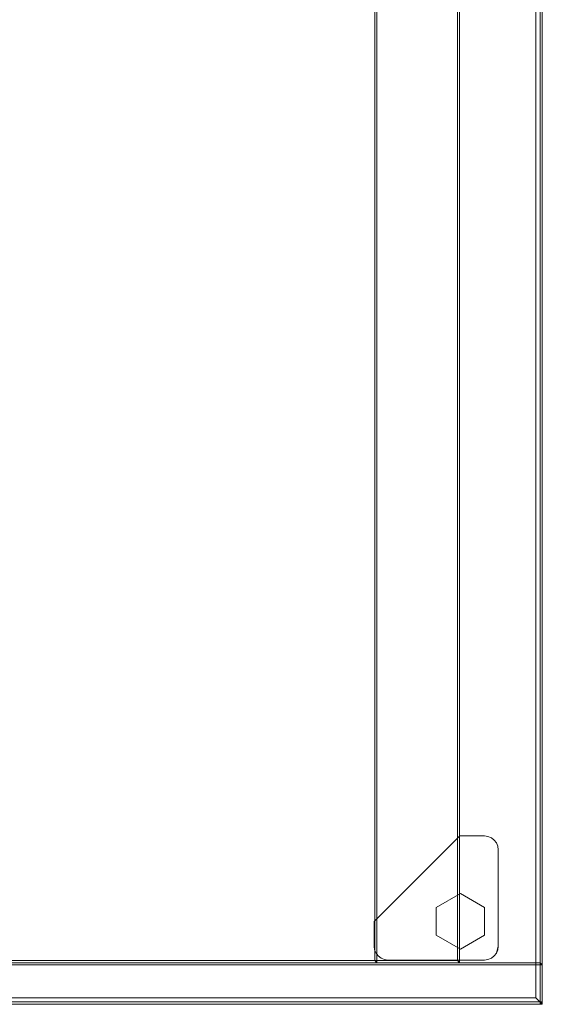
# Model space of a CAD drawing. Header units: inches. Extents: x 813 to 1305, y 19 to 194.
# Tile 255 of 656: x 1137 to 1146, y 131 to 149. Entities that reach past the tile are written whole.
import ezdxf

# ---------------------------------------------------------------- set-up
doc = ezdxf.new("R2010")
doc.units = ezdxf.units.IN
doc.header["$MEASUREMENT"] = 0
for name, color, linetype, true_color in [('CET color Bisque2', 7, 'Continuous', 0xf0d2b4), ('CET color Grey77', 7, 'Continuous', 0xc4c4c4), ('CET color Grey80', 7, 'Continuous', 0xcbcdcc), ('CET color NavajoWhite4', 7, 'Continuous', 0x81775f)]:
    doc.layers.add(name, color=color, linetype=linetype, true_color=true_color)
doc.layers.add('CET Default', color=7, linetype='Continuous')

# ---------------------------------------------------------------- blocks, each defined once
blk = doc.blocks.new('*C190')
at = {"layer": 'CET color Bisque2', "linetype": 'Continuous', "lineweight": 0}
for points, invisible_edges in [([(0.791, 3.041, 27.965), (59.169, 3.041, 27.965), (59.169, 15.169, 27.965), (0.791, 3.041, 27.965)], 4), ([(0.791, 3.041, 27.965), (59.169, 15.169, 27.965), (0.791, 15.169, 27.965), (0.791, 3.041, 27.965)], 9)]:
    blk.add_3dface(points, dxfattribs=dict(at, invisible_edges=invisible_edges))
at = {"layer": 'CET color Grey77', "linetype": 'Continuous', "lineweight": 0}
for points, invisible_edges in [([(1.051, 0.799, 0.141), (0.925, 3.017, 0.141), (0.986, 3.043, 0.141), (1.051, 0.799, 0.141)], 13), ([(0.986, 3.043, 0.59), (0.925, 3.017, 0.59), (1.051, 0.799, 0.59), (0.986, 3.043, 0.59)], 6), ([(0.925, 3.017, 0.59), (0.986, 3.043, 0.59), (0.925, 3.017, 0.141), (0.925, 3.017, 0.59)], 2), ([(0.986, 3.043, 0.59), (0.986, 3.043, 0.141), (0.925, 3.017, 0.141), (0.986, 3.043, 0.59)], 4), ([(1.051, 0.799, 0.141), (0.986, 3.043, 0.141), (1.051, 3.051, 0.141), (1.051, 0.799, 0.141)], 13), ([(1.051, 3.051, 0.59), (0.986, 3.043, 0.59), (1.051, 0.799, 0.59), (1.051, 3.051, 0.59)], 6), ([(0.986, 3.043, 0.59), (1.051, 3.051, 0.59), (0.986, 3.043, 0.141), (0.986, 3.043, 0.59)], 2), ([(1.051, 3.051, 0.59), (1.051, 3.051, 0.141), (0.986, 3.043, 0.141), (1.051, 3.051, 0.59)], 4), ([(1.051, 0.799, 0.141), (1.499, 3.051, 0.141), (3.051, 1.499, 0.141), (1.051, 0.799, 0.141)], 13), ([(1.051, 0.799, 0.141), (1.051, 3.051, 0.141), (1.499, 3.051, 0.141), (1.051, 0.799, 0.141)], 13), ([(1.499, 3.051, 0.59), (1.051, 3.051, 0.59), (1.051, 0.799, 0.59), (1.499, 3.051, 0.59)], 6), ([(3.051, 1.499, 0.59), (1.499, 3.051, 0.59), (1.051, 0.799, 0.59), (3.051, 1.499, 0.59)], 6), ([(1.051, 3.051, 0.59), (1.499, 3.051, 0.59), (1.051, 3.051, 0.141), (1.051, 3.051, 0.59)], 2), ([(1.499, 3.051, 0.59), (1.499, 3.051, 0.141), (1.051, 3.051, 0.141), (1.499, 3.051, 0.59)], 4), ([(1.499, 3.051, 0.59), (3.051, 1.499, 0.59), (1.499, 3.051, 0.141), (1.499, 3.051, 0.59)], 2), ([(3.051, 1.499, 0.59), (3.051, 1.499, 0.141), (1.499, 3.051, 0.141), (3.051, 1.499, 0.59)], 4), ([(1.051, 0.799, 0.141), (0.799, 2.799, 0.141), (0.808, 2.864, 0.141), (1.051, 0.799, 0.141)], 13), ([(0.808, 2.864, 0.59), (0.799, 2.799, 0.59), (1.051, 0.799, 0.59), (0.808, 2.864, 0.59)], 6), ([(0.799, 2.799, 0.59), (0.808, 2.864, 0.59), (0.799, 2.799, 0.141), (0.799, 2.799, 0.59)], 2), ([(0.808, 2.864, 0.59), (0.808, 2.864, 0.141), (0.799, 2.799, 0.141), (0.808, 2.864, 0.59)], 4), ([(1.051, 0.799, 0.141), (0.808, 2.864, 0.141), (0.833, 2.925, 0.141), (1.051, 0.799, 0.141)], 13), ([(0.833, 2.925, 0.59), (0.808, 2.864, 0.59), (1.051, 0.799, 0.59), (0.833, 2.925, 0.59)], 6), ([(0.808, 2.864, 0.59), (0.833, 2.925, 0.59), (0.808, 2.864, 0.141), (0.808, 2.864, 0.59)], 2), ([(0.833, 2.925, 0.59), (0.833, 2.925, 0.141), (0.808, 2.864, 0.141), (0.833, 2.925, 0.59)], 4), ([(1.051, 0.799, 0.141), (0.833, 2.925, 0.141), (0.873, 2.977, 0.141), (1.051, 0.799, 0.141)], 13), ([(0.873, 2.977, 0.59), (0.833, 2.925, 0.59), (1.051, 0.799, 0.59), (0.873, 2.977, 0.59)], 6), ([(0.833, 2.925, 0.59), (0.873, 2.977, 0.59), (0.833, 2.925, 0.141), (0.833, 2.925, 0.59)], 2), ([(0.873, 2.977, 0.59), (0.873, 2.977, 0.141), (0.833, 2.925, 0.141), (0.873, 2.977, 0.59)], 4), ([(1.051, 0.799, 0.141), (0.873, 2.977, 0.141), (0.925, 3.017, 0.141), (1.051, 0.799, 0.141)], 13), ([(0.925, 3.017, 0.59), (0.873, 2.977, 0.59), (1.051, 0.799, 0.59), (0.925, 3.017, 0.59)], 6), ([(0.873, 2.977, 0.59), (0.925, 3.017, 0.59), (0.873, 2.977, 0.141), (0.873, 2.977, 0.59)], 2), ([(0.925, 3.017, 0.59), (0.925, 3.017, 0.141), (0.873, 2.977, 0.141), (0.925, 3.017, 0.59)], 4), ([(1.051, 0.799, 0.141), (0.799, 1.051, 0.141), (0.799, 2.799, 0.141), (1.051, 0.799, 0.141)], 13), ([(0.799, 2.799, 0.59), (0.799, 1.051, 0.59), (1.051, 0.799, 0.59), (0.799, 2.799, 0.59)], 6), ([(0.799, 1.051, 0.59), (0.799, 2.799, 0.59), (0.799, 1.051, 0.141), (0.799, 1.051, 0.59)], 2), ([(0.799, 2.799, 0.59), (0.799, 2.799, 0.141), (0.799, 1.051, 0.141), (0.799, 2.799, 0.59)], 4), ([(0.996, 1.486), (1.753, 1.924), (2.006, 1.486), (0.996, 1.486)], 13), ([(0.996, 1.486), (1.248, 1.924), (1.753, 1.924), (0.996, 1.486)], 4), ([(1.753, 1.924, 0.141), (1.248, 1.924, 0.141), (0.996, 1.486, 0.141), (1.753, 1.924, 0.141)], 4), ([(2.006, 1.486, 0.141), (1.753, 1.924, 0.141), (0.996, 1.486, 0.141), (2.006, 1.486, 0.141)], 6), ([(0.996, 1.486, 0.141), (1.248, 1.924, 0.141), (0.996, 1.486), (0.996, 1.486, 0.141)], 2), ([(1.248, 1.924, 0.141), (1.248, 1.924), (0.996, 1.486), (1.248, 1.924, 0.141)], 4), ([(1.248, 1.924, 0.141), (1.753, 1.924, 0.141), (1.248, 1.924), (1.248, 1.924, 0.141)], 2), ([(1.753, 1.924, 0.141), (1.753, 1.924), (1.248, 1.924), (1.753, 1.924, 0.141)], 4), ([(1.753, 1.924, 0.141), (2.006, 1.486, 0.141), (1.753, 1.924), (1.753, 1.924, 0.141)], 2), ([(2.006, 1.486, 0.141), (2.006, 1.486), (1.753, 1.924), (2.006, 1.486, 0.141)], 4), ([(0.996, 1.486), (1.753, 1.049), (1.248, 1.049), (0.996, 1.486)], 9), ([(0.996, 1.486), (2.006, 1.486), (1.753, 1.049), (0.996, 1.486)], 13), ([(1.753, 1.049, 0.141), (2.006, 1.486, 0.141), (0.996, 1.486, 0.141), (1.753, 1.049, 0.141)], 6), ([(1.248, 1.049, 0.141), (1.753, 1.049, 0.141), (0.996, 1.486, 0.141), (1.248, 1.049, 0.141)], 2), ([(1.248, 1.049, 0.141), (0.996, 1.486, 0.141), (1.248, 1.049), (1.248, 1.049, 0.141)], 2), ([(0.996, 1.486, 0.141), (0.996, 1.486), (1.248, 1.049), (0.996, 1.486, 0.141)], 4), ([(1.051, 0.799, 0.141), (3.051, 1.499, 0.141), (3.051, 1.051, 0.141), (1.051, 0.799, 0.141)], 13), ([(3.051, 1.051, 0.59), (3.051, 1.499, 0.59), (1.051, 0.799, 0.59), (3.051, 1.051, 0.59)], 6), ([(2.006, 1.486, 0.141), (1.753, 1.049, 0.141), (2.006, 1.486), (2.006, 1.486, 0.141)], 2), ([(1.753, 1.049, 0.141), (1.753, 1.049), (2.006, 1.486), (1.753, 1.049, 0.141)], 4), ([(3.051, 1.499, 0.59), (3.051, 1.051, 0.59), (3.051, 1.499, 0.141), (3.051, 1.499, 0.59)], 2), ([(3.051, 1.051, 0.59), (3.051, 1.051, 0.141), (3.051, 1.499, 0.141), (3.051, 1.051, 0.59)], 4), ([(1.051, 0.799, 0.141), (0.808, 0.986, 0.141), (0.799, 1.051, 0.141), (1.051, 0.799, 0.141)], 13), ([(0.799, 1.051, 0.59), (0.808, 0.986, 0.59), (1.051, 0.799, 0.59), (0.799, 1.051, 0.59)], 6), ([(0.808, 0.986, 0.59), (0.799, 1.051, 0.59), (0.808, 0.986, 0.141), (0.808, 0.986, 0.59)], 2), ([(0.799, 1.051, 0.59), (0.799, 1.051, 0.141), (0.808, 0.986, 0.141), (0.799, 1.051, 0.59)], 4), ([(1.051, 0.799, 0.141), (0.833, 0.925, 0.141), (0.808, 0.986, 0.141), (1.051, 0.799, 0.141)], 13), ([(0.808, 0.986, 0.59), (0.833, 0.925, 0.59), (1.051, 0.799, 0.59), (0.808, 0.986, 0.59)], 6), ([(0.833, 0.925, 0.59), (0.808, 0.986, 0.59), (0.833, 0.925, 0.141), (0.833, 0.925, 0.59)], 2), ([(0.808, 0.986, 0.59), (0.808, 0.986, 0.141), (0.833, 0.925, 0.141), (0.808, 0.986, 0.59)], 4), ([(1.051, 0.799, 0.141), (0.873, 0.873, 0.141), (0.833, 0.925, 0.141), (1.051, 0.799, 0.141)], 13), ([(0.833, 0.925, 0.59), (0.873, 0.873, 0.59), (1.051, 0.799, 0.59), (0.833, 0.925, 0.59)], 6), ([(0.873, 0.873, 0.59), (0.833, 0.925, 0.59), (0.873, 0.873, 0.141), (0.873, 0.873, 0.59)], 2), ([(0.833, 0.925, 0.59), (0.833, 0.925, 0.141), (0.873, 0.873, 0.141), (0.833, 0.925, 0.59)], 4), ([(1.051, 0.799, 0.141), (3.051, 1.051, 0.141), (3.043, 0.986, 0.141), (1.051, 0.799, 0.141)], 13), ([(3.043, 0.986, 0.59), (3.051, 1.051, 0.59), (1.051, 0.799, 0.59), (3.043, 0.986, 0.59)], 6), ([(1.051, 0.799, 0.141), (3.043, 0.986, 0.141), (3.017, 0.925, 0.141), (1.051, 0.799, 0.141)], 13), ([(3.017, 0.925, 0.59), (3.043, 0.986, 0.59), (1.051, 0.799, 0.59), (3.017, 0.925, 0.59)], 6), ([(1.051, 0.799, 0.141), (3.017, 0.925, 0.141), (2.977, 0.873, 0.141), (1.051, 0.799, 0.141)], 13), ([(2.977, 0.873, 0.59), (3.017, 0.925, 0.59), (1.051, 0.799, 0.59), (2.977, 0.873, 0.59)], 6), ([(1.753, 1.049, 0.141), (1.248, 1.049, 0.141), (1.753, 1.049), (1.753, 1.049, 0.141)], 2), ([(1.248, 1.049, 0.141), (1.248, 1.049), (1.753, 1.049), (1.248, 1.049, 0.141)], 4), ([(3.017, 0.925, 0.59), (2.977, 0.873, 0.59), (3.017, 0.925, 0.141), (3.017, 0.925, 0.59)], 2), ([(2.977, 0.873, 0.59), (2.977, 0.873, 0.141), (3.017, 0.925, 0.141), (2.977, 0.873, 0.59)], 4), ([(3.043, 0.986, 0.59), (3.017, 0.925, 0.59), (3.043, 0.986, 0.141), (3.043, 0.986, 0.59)], 2), ([(3.017, 0.925, 0.59), (3.017, 0.925, 0.141), (3.043, 0.986, 0.141), (3.017, 0.925, 0.59)], 4), ([(3.051, 1.051, 0.59), (3.043, 0.986, 0.59), (3.051, 1.051, 0.141), (3.051, 1.051, 0.59)], 2), ([(3.043, 0.986, 0.59), (3.043, 0.986, 0.141), (3.051, 1.051, 0.141), (3.043, 0.986, 0.59)], 4), ([(0.925, 0.833, 0.59), (0.873, 0.873, 0.59), (0.925, 0.833, 0.141), (0.925, 0.833, 0.59)], 2), ([(0.873, 0.873, 0.59), (0.873, 0.873, 0.141), (0.925, 0.833, 0.141), (0.873, 0.873, 0.59)], 4), ([(1.051, 0.799, 0.141), (0.925, 0.833, 0.141), (0.873, 0.873, 0.141), (1.051, 0.799, 0.141)], 4), ([(0.873, 0.873, 0.59), (0.925, 0.833, 0.59), (1.051, 0.799, 0.59), (0.873, 0.873, 0.59)], 4), ([(0.986, 0.808, 0.59), (0.925, 0.833, 0.59), (0.986, 0.808, 0.141), (0.986, 0.808, 0.59)], 2), ([(0.925, 0.833, 0.59), (0.925, 0.833, 0.141), (0.986, 0.808, 0.141), (0.925, 0.833, 0.59)], 4), ([(1.051, 0.799, 0.59), (0.986, 0.808, 0.59), (1.051, 0.799, 0.141), (1.051, 0.799, 0.59)], 2), ([(0.986, 0.808, 0.59), (0.986, 0.808, 0.141), (1.051, 0.799, 0.141), (0.986, 0.808, 0.59)], 4), ([(1.051, 0.799, 0.141), (2.977, 0.873, 0.141), (2.925, 0.833, 0.141), (1.051, 0.799, 0.141)], 13), ([(2.925, 0.833, 0.59), (2.977, 0.873, 0.59), (1.051, 0.799, 0.59), (2.925, 0.833, 0.59)], 6), ([(1.051, 0.799, 0.141), (2.925, 0.833, 0.141), (2.864, 0.808, 0.141), (1.051, 0.799, 0.141)], 13), ([(2.864, 0.808, 0.59), (2.925, 0.833, 0.59), (1.051, 0.799, 0.59), (2.864, 0.808, 0.59)], 6), ([(1.051, 0.799, 0.141), (2.864, 0.808, 0.141), (2.799, 0.799, 0.141), (1.051, 0.799, 0.141)], 9), ([(2.799, 0.799, 0.59), (2.864, 0.808, 0.59), (1.051, 0.799, 0.59), (2.799, 0.799, 0.59)], 2), ([(2.799, 0.799, 0.59), (1.051, 0.799, 0.59), (2.799, 0.799, 0.141), (2.799, 0.799, 0.59)], 2), ([(1.051, 0.799, 0.59), (1.051, 0.799, 0.141), (2.799, 0.799, 0.141), (1.051, 0.799, 0.59)], 4), ([(2.864, 0.808, 0.59), (2.799, 0.799, 0.59), (2.864, 0.808, 0.141), (2.864, 0.808, 0.59)], 2), ([(2.799, 0.799, 0.59), (2.799, 0.799, 0.141), (2.864, 0.808, 0.141), (2.799, 0.799, 0.59)], 4), ([(2.925, 0.833, 0.59), (2.864, 0.808, 0.59), (2.925, 0.833, 0.141), (2.925, 0.833, 0.59)], 2), ([(2.864, 0.808, 0.59), (2.864, 0.808, 0.141), (2.925, 0.833, 0.141), (2.864, 0.808, 0.59)], 4), ([(2.977, 0.873, 0.59), (2.925, 0.833, 0.59), (2.977, 0.873, 0.141), (2.977, 0.873, 0.59)], 2), ([(2.925, 0.833, 0.59), (2.925, 0.833, 0.141), (2.977, 0.873, 0.141), (2.925, 0.833, 0.59)], 4)]:
    blk.add_3dface(points, dxfattribs=dict(at, invisible_edges=invisible_edges))
for points in [[(1.051, 0.799, 0.141), (0.986, 0.808, 0.141), (0.925, 0.833, 0.141), (1.051, 0.799, 0.141)], [(0.925, 0.833, 0.59), (0.986, 0.808, 0.59), (1.051, 0.799, 0.59), (0.925, 0.833, 0.59)]]:
    blk.add_3dface(points, dxfattribs=at)
at = {"layer": 'CET color Grey80', "linetype": 'Continuous', "lineweight": 0}
for points, invisible_edges in [([(0.041, 0.041, 1.34), (0.041, 15.919, 1.34), (0.001, 15.959, 1.3), (0.041, 0.041, 1.34)], 4), ([(0.041, 0.041, 1.34), (0.001, 15.959, 1.3), (0.001, 0.001, 1.3), (0.041, 0.041, 1.34)], 9), ([(0.001, 0.001, 1.3), (0.001, 15.959, 1.3), (0.001, 15.959, 0.63), (0.001, 0.001, 1.3)], 4), ([(0.001, 0.001, 1.3), (0.001, 15.959, 0.63), (0.001, 0.001, 0.63), (0.001, 0.001, 1.3)], 9), ([(0.001, 0.001, 0.63), (0.001, 15.959, 0.63), (0.041, 15.919, 0.59), (0.001, 0.001, 0.63)], 4), ([(0.001, 0.001, 0.63), (0.041, 15.919, 0.59), (0.041, 0.041, 0.59), (0.001, 0.001, 0.63)], 9), ([(0.041, 0.041, 1.34), (59.919, 0.041, 1.34), (59.919, 15.919, 1.34), (0.041, 0.041, 1.34)], 4), ([(0.041, 0.041, 1.34), (59.919, 15.919, 1.34), (0.041, 15.919, 1.34), (0.041, 0.041, 1.34)], 9), ([(0.041, 0.041, 0.59), (59.919, 15.919, 0.59), (59.919, 0.041, 0.59), (0.041, 0.041, 0.59)], 9), ([(0.041, 0.041, 0.59), (0.041, 15.919, 0.59), (59.919, 15.919, 0.59), (0.041, 0.041, 0.59)], 4), ([(0.041, 0.041, 0.59), (0.041, 15.919, 0.59), (0.041, 15.919, 1.34), (0.041, 0.041, 0.59)], 4), ([(0.041, 0.041, 0.59), (0.041, 15.919, 1.34), (0.041, 0.041, 1.34), (0.041, 0.041, 0.59)], 9), ([(0, 0.041, 1.381), (0, 15.169, 1.381), (0.04, 15.209, 1.341), (0, 0.041, 1.381)], 4), ([(0, 0.041, 1.381), (0.04, 15.209, 1.341), (0.04, 0.001, 1.341), (0, 0.041, 1.381)], 9), ([(0, 15.169, 27.924), (0.04, 0.001, 27.964), (0.04, 15.209, 27.964), (0, 15.169, 27.924)], 9), ([(0.04, 0.001, 1.341), (0.04, 15.209, 1.341), (0.71, 15.209, 1.341), (0.04, 0.001, 1.341)], 4), ([(0.04, 0.001, 1.341), (0.71, 15.209, 1.341), (0.71, 0.001, 1.341), (0.04, 0.001, 1.341)], 9), ([(0.04, 15.209, 27.964), (0.04, 0.001, 27.964), (0.71, 0.001, 27.964), (0.04, 15.209, 27.964)], 4), ([(0.04, 15.209, 27.964), (0.71, 0.001, 27.964), (0.71, 15.209, 27.964), (0.04, 15.209, 27.964)], 9), ([(0.71, 0.001, 1.341), (0.71, 15.209, 1.341), (0.75, 15.169, 1.381), (0.71, 0.001, 1.341)], 4), ([(0.71, 15.209, 27.964), (0.71, 0.001, 27.964), (0.75, 0.041, 27.924), (0.71, 15.209, 27.964)], 4), ([(0.71, 15.209, 27.964), (0.75, 0.041, 27.924), (0.75, 15.169, 27.924), (0.71, 15.209, 27.964)], 9), ([(0.791, 3.041, 27.965), (0.791, 15.169, 27.965), (0.751, 15.209, 27.925), (0.791, 3.041, 27.965)], 4), ([(0.791, 3.041, 27.965), (0.751, 15.209, 27.925), (0.751, 3.001, 27.925), (0.791, 3.041, 27.965)], 9), ([(0.751, 3.001, 27.925), (0.751, 15.209, 27.925), (0.751, 15.209, 27.255), (0.751, 3.001, 27.925)], 4), ([(0.751, 3.001, 27.925), (0.751, 15.209, 27.255), (0.751, 3.001, 27.255), (0.751, 3.001, 27.925)], 9), ([(0.751, 3.001, 27.255), (0.751, 15.209, 27.255), (0.791, 15.169, 27.215), (0.751, 3.001, 27.255)], 4), ([(0.791, 1.541, 14.672), (0.791, 15.169, 14.672), (0.751, 15.209, 14.632), (0.791, 1.541, 14.672)], 4), ([(0.791, 1.541, 14.672), (0.751, 15.209, 14.632), (0.751, 1.501, 14.632), (0.791, 1.541, 14.672)], 9), ([(0.751, 1.501, 14.632), (0.751, 15.209, 14.632), (0.751, 15.209, 13.962), (0.751, 1.501, 14.632)], 4), ([(0.751, 1.501, 14.632), (0.751, 15.209, 13.962), (0.751, 1.501, 13.962), (0.751, 1.501, 14.632)], 9), ([(0.751, 1.501, 13.962), (0.751, 15.209, 13.962), (0.791, 15.169, 13.922), (0.751, 1.501, 13.962)], 4), ([(0, 0.041, 1.381), (0, 0.041, 27.924), (0, 15.169, 27.924), (0, 0.041, 1.381)], 4), ([(0, 0.041, 1.381), (0, 15.169, 27.924), (0, 15.169, 1.381), (0, 0.041, 1.381)], 9), ([(0.75, 0.041, 1.381), (0.75, 15.169, 1.381), (0, 15.169, 1.381), (0.75, 0.041, 1.381)], 4), ([(0.75, 0.041, 1.381), (0, 15.169, 1.381), (0, 0.041, 1.381), (0.75, 0.041, 1.381)], 9), ([(0.75, 15.169, 27.924), (0.75, 0.041, 27.924), (0, 0.041, 27.924), (0.75, 15.169, 27.924)], 4), ([(0.75, 15.169, 27.924), (0, 0.041, 27.924), (0, 15.169, 27.924), (0.75, 15.169, 27.924)], 9), ([(0, 15.169, 27.924), (0, 0.041, 27.924), (0.04, 0.001, 27.964), (0, 15.169, 27.924)], 4), ([(0.71, 0.001, 1.341), (0.75, 15.169, 1.381), (0.75, 0.041, 1.381), (0.71, 0.001, 1.341)], 9), ([(0.75, 0.041, 1.381), (0.75, 15.169, 27.924), (0.75, 0.041, 27.924), (0.75, 0.041, 1.381)], 9), ([(0.75, 0.041, 1.381), (0.75, 15.169, 1.381), (0.75, 15.169, 27.924), (0.75, 0.041, 1.381)], 4), ([(0.751, 3.001, 27.255), (0.791, 15.169, 27.215), (0.791, 3.041, 27.215), (0.751, 3.001, 27.255)], 9), ([(0.751, 1.501, 13.962), (0.791, 15.169, 13.922), (0.791, 1.541, 13.922), (0.751, 1.501, 13.962)], 9), ([(0.791, 3.041, 27.215), (59.169, 15.169, 27.215), (59.169, 3.041, 27.215), (0.791, 3.041, 27.215)], 9), ([(0.791, 3.041, 27.215), (0.791, 15.169, 27.215), (59.169, 15.169, 27.215), (0.791, 3.041, 27.215)], 4), ([(0.791, 3.041, 27.215), (0.791, 15.169, 27.215), (0.791, 15.169, 27.965), (0.791, 3.041, 27.215)], 4), ([(0.791, 3.041, 27.215), (0.791, 15.169, 27.965), (0.791, 3.041, 27.965), (0.791, 3.041, 27.215)], 9), ([(0.791, 1.541, 14.672), (29.959, 1.541, 14.672), (29.959, 15.169, 14.672), (0.791, 1.541, 14.672)], 4), ([(0.791, 1.541, 14.672), (29.959, 15.169, 14.672), (0.791, 15.169, 14.672), (0.791, 1.541, 14.672)], 9), ([(0.791, 1.541, 13.922), (29.959, 15.169, 13.922), (29.959, 1.541, 13.922), (0.791, 1.541, 13.922)], 9), ([(0.791, 1.541, 13.922), (0.791, 15.169, 13.922), (29.959, 15.169, 13.922), (0.791, 1.541, 13.922)], 4), ([(0.791, 1.541, 13.922), (0.791, 15.169, 13.922), (0.791, 15.169, 14.672), (0.791, 1.541, 13.922)], 4), ([(0.791, 1.541, 13.922), (0.791, 15.169, 14.672), (0.791, 1.541, 14.672), (0.791, 1.541, 13.922)], 9), ([(59.169, 3.041, 27.965), (0.791, 3.041, 27.965), (0.751, 3.001, 27.925), (59.169, 3.041, 27.965)], 4), ([(59.169, 3.041, 27.965), (0.751, 3.001, 27.925), (59.209, 3.001, 27.925), (59.169, 3.041, 27.965)], 9), ([(59.209, 3.001, 27.255), (0.751, 3.001, 27.255), (0.791, 3.041, 27.215), (59.209, 3.001, 27.255)], 4), ([(59.169, 3.041, 27.215), (0.791, 3.041, 27.215), (0.791, 3.041, 27.965), (59.169, 3.041, 27.215)], 4), ([(59.169, 3.041, 27.215), (0.791, 3.041, 27.965), (59.169, 3.041, 27.965), (59.169, 3.041, 27.215)], 9), ([(59.209, 3.001, 27.255), (0.791, 3.041, 27.215), (59.169, 3.041, 27.215), (59.209, 3.001, 27.255)], 9), ([(59.209, 3.001, 27.925), (0.751, 3.001, 27.925), (0.751, 3.001, 27.255), (59.209, 3.001, 27.925)], 4), ([(59.209, 3.001, 27.925), (0.751, 3.001, 27.255), (59.209, 3.001, 27.255), (59.209, 3.001, 27.925)], 9), ([(29.959, 1.541, 14.672), (0.791, 1.541, 14.672), (0.751, 1.501, 14.632), (29.959, 1.541, 14.672)], 4), ([(29.959, 1.541, 14.672), (0.751, 1.501, 14.632), (29.999, 1.501, 14.632), (29.959, 1.541, 14.672)], 9), ([(29.999, 1.501, 13.962), (0.751, 1.501, 13.962), (0.791, 1.541, 13.922), (29.999, 1.501, 13.962)], 4), ([(29.999, 1.501, 14.632), (0.751, 1.501, 14.632), (0.751, 1.501, 13.962), (29.999, 1.501, 14.632)], 4), ([(29.999, 1.501, 14.632), (0.751, 1.501, 13.962), (29.999, 1.501, 13.962), (29.999, 1.501, 14.632)], 9), ([(29.959, 1.541, 13.922), (0.791, 1.541, 13.922), (0.791, 1.541, 14.672), (29.959, 1.541, 13.922)], 4), ([(29.959, 1.541, 13.922), (0.791, 1.541, 14.672), (29.959, 1.541, 14.672), (29.959, 1.541, 13.922)], 9), ([(29.999, 1.501, 13.962), (0.791, 1.541, 13.922), (29.959, 1.541, 13.922), (29.999, 1.501, 13.962)], 9), ([(0.75, 0.041, 27.924), (0.75, 0.041, 1.381), (0, 0.041, 1.381), (0.75, 0.041, 27.924)], 4), ([(0.75, 0.041, 27.924), (0, 0.041, 1.381), (0, 0.041, 27.924), (0.75, 0.041, 27.924)], 9), ([(0, 0.041, 27.924), (0, 0.041, 1.381), (0.04, 0.001, 1.341), (0, 0.041, 27.924)], 4), ([(0, 0.041, 27.924), (0.04, 0.001, 1.341), (0.04, 0.001, 27.964), (0, 0.041, 27.924)], 9), ([(59.919, 0.041, 1.34), (0.041, 0.041, 1.34), (0.001, 0.001, 1.3), (59.919, 0.041, 1.34)], 4), ([(59.919, 0.041, 1.34), (0.001, 0.001, 1.3), (59.959, 0.001, 1.3), (59.919, 0.041, 1.34)], 9), ([(59.959, 0.001, 0.63), (0.001, 0.001, 0.63), (0.041, 0.041, 0.59), (59.959, 0.001, 0.63)], 4), ([(59.959, 0.001, 1.3), (0.001, 0.001, 1.3), (0.001, 0.001, 0.63), (59.959, 0.001, 1.3)], 4), ([(59.959, 0.001, 1.3), (0.001, 0.001, 0.63), (59.959, 0.001, 0.63), (59.959, 0.001, 1.3)], 9), ([(0.04, 0.001, 27.964), (0.04, 0.001, 1.341), (0.71, 0.001, 1.341), (0.04, 0.001, 27.964)], 4), ([(0.04, 0.001, 27.964), (0.71, 0.001, 1.341), (0.71, 0.001, 27.964), (0.04, 0.001, 27.964)], 9), ([(59.919, 0.041, 0.59), (0.041, 0.041, 0.59), (0.041, 0.041, 1.34), (59.919, 0.041, 0.59)], 4), ([(59.919, 0.041, 0.59), (0.041, 0.041, 1.34), (59.919, 0.041, 1.34), (59.919, 0.041, 0.59)], 9), ([(59.959, 0.001, 0.63), (0.041, 0.041, 0.59), (59.919, 0.041, 0.59), (59.959, 0.001, 0.63)], 9), ([(0.71, 0.001, 27.964), (0.71, 0.001, 1.341), (0.75, 0.041, 1.381), (0.71, 0.001, 27.964)], 4), ([(0.71, 0.001, 27.964), (0.75, 0.041, 1.381), (0.75, 0.041, 27.924), (0.71, 0.001, 27.964)], 9)]:
    blk.add_3dface(points, dxfattribs=dict(at, invisible_edges=invisible_edges))
blk = doc.blocks.new('*C189')
at = {"layer": 'CET Default', "linetype": 'Continuous', "lineweight": 0, "rotation": 89.99999999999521}
blk.add_blockref('*C190', (347.682, 943.895), dxfattribs=at)
blk = doc.blocks.new('*C257')
at = {"layer": 'CET color Grey80', "linetype": 'Continuous', "lineweight": 0}
for points, invisible_edges in [([(0.119, 0.119, 1.125), (0.119, 15.881, 1.125), (0.001, 15.999, 1.007), (0.119, 0.119, 1.125)], 4), ([(0.119, 0.119, 1.125), (0.001, 15.999, 1.007), (0.001, 0.001, 1.007), (0.119, 0.119, 1.125)], 9), ([(0.001, 0.001, 1.007), (0.001, 15.999, 1.007), (0.001, 15.999, 0.118), (0.001, 0.001, 1.007)], 4), ([(0.001, 0.001, 1.007), (0.001, 15.999, 0.118), (0.001, 0.001, 0.118), (0.001, 0.001, 1.007)], 9), ([(0.001, 0.001, 0.118), (0.001, 15.999, 0.118), (0.119, 15.881), (0.001, 0.001, 0.118)], 4), ([(0.001, 0.001, 0.118), (0.119, 15.881), (0.119, 0.119), (0.001, 0.001, 0.118)], 9), ([(0.119, 0.119, 1.125), (59.851, 0.119, 1.125), (59.851, 15.881, 1.125), (0.119, 0.119, 1.125)], 4), ([(0.119, 0.119, 1.125), (59.851, 15.881, 1.125), (0.119, 15.881, 1.125), (0.119, 0.119, 1.125)], 9), ([(0.119, 0.119), (0.119, 15.881), (0.119, 15.881, 1.125), (0.119, 0.119)], 4), ([(0.119, 0.119), (0.119, 15.881, 1.125), (0.119, 0.119, 1.125), (0.119, 0.119)], 9), ([(59.851, 0.119, 1.125), (0.119, 0.119, 1.125), (0.001, 0.001, 1.007), (59.851, 0.119, 1.125)], 4), ([(59.851, 0.119, 1.125), (0.001, 0.001, 1.007), (59.969, 0.001, 1.007), (59.851, 0.119, 1.125)], 9), ([(59.969, 0.001, 0.118), (0.001, 0.001, 0.118), (0.119, 0.119), (59.969, 0.001, 0.118)], 4), ([(59.969, 0.001, 1.007), (0.001, 0.001, 1.007), (0.001, 0.001, 0.118), (59.969, 0.001, 1.007)], 4), ([(59.969, 0.001, 1.007), (0.001, 0.001, 0.118), (59.969, 0.001, 0.118), (59.969, 0.001, 1.007)], 9), ([(59.851, 0.119), (0.119, 0.119), (0.119, 0.119, 1.125), (59.851, 0.119)], 4), ([(59.851, 0.119), (0.119, 0.119, 1.125), (59.851, 0.119, 1.125), (59.851, 0.119)], 9), ([(59.969, 0.001, 0.118), (0.119, 0.119), (59.851, 0.119), (59.969, 0.001, 0.118)], 9)]:
    blk.add_3dface(points, dxfattribs=dict(at, invisible_edges=invisible_edges))
at = {"layer": 'CET color NavajoWhite4', "linetype": 'Continuous', "lineweight": 0}
for points, invisible_edges in [([(0.119, 0.119), (59.851, 15.881), (59.851, 0.119), (0.119, 0.119)], 9), ([(0.119, 0.119), (0.119, 15.881), (59.851, 15.881), (0.119, 0.119)], 4)]:
    blk.add_3dface(points, dxfattribs=dict(at, invisible_edges=invisible_edges))
blk = doc.blocks.new('*C233')
at = {"layer": 'CET Default', "linetype": 'Continuous', "lineweight": 0, "rotation": 89.99999999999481}
blk.add_blockref('*C257', (347.682, 943.89, 27.965), dxfattribs=at)

msp = doc.modelspace()

# ---------------------------------------------------------------- block references
at = {"layer": 'CET Default', "linetype": 'Continuous', "lineweight": 0}
for name in ['*C233', '*C189']:
    msp.add_blockref(name, (798.72, -813.129), dxfattribs=at)

doc.saveas('drawing.dxf')
